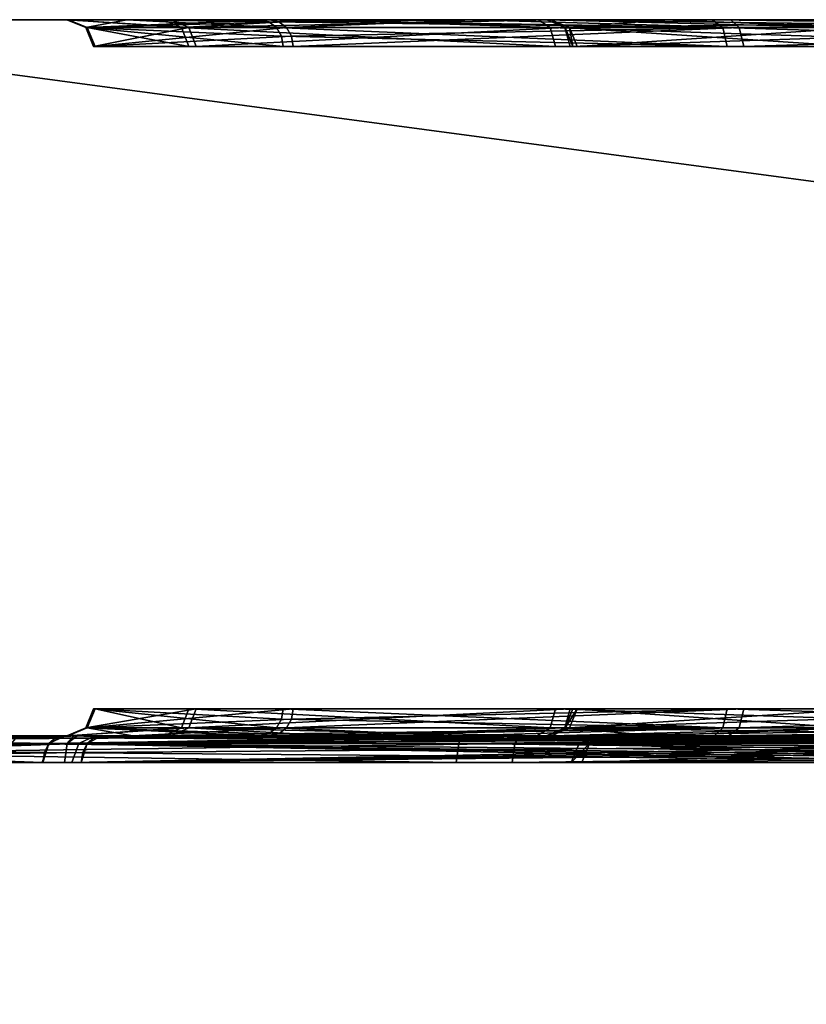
# Model space of a CAD drawing. Header units: millimetres. Extents: x -150 to 150, y -85 to 1149.
# Tile 449 of 656: x -57.229 to -56.35, y 1008.3 to 1009.4. Entities that reach past the tile are written whole.
import ezdxf

# ---------------------------------------------------------------- set-up
doc = ezdxf.new("R2010")
doc.units = ezdxf.units.MM
doc.header["$LTSCALE"] = 21.359881
for name, color, linetype in [('1482', 7, 'CONTINUOUS'), ('1483', 7, 'CONTINUOUS'), ('1523', 7, 'CONTINUOUS'), ('1524', 7, 'CONTINUOUS'), ('4626', 7, 'CONTINUOUS'), ('4627', 7, 'CONTINUOUS'), ('4628', 7, 'CONTINUOUS'), ('4629', 7, 'CONTINUOUS'), ('4630', 7, 'CONTINUOUS'), ('4631', 7, 'CONTINUOUS'), ('4632', 7, 'CONTINUOUS'), ('4633', 7, 'CONTINUOUS'), ('4639', 7, 'CONTINUOUS'), ('4640', 7, 'CONTINUOUS'), ('4641', 7, 'CONTINUOUS'), ('4642', 7, 'CONTINUOUS'), ('4667', 7, 'CONTINUOUS'), ('4668', 7, 'CONTINUOUS'), ('4669', 7, 'CONTINUOUS'), ('4670', 7, 'CONTINUOUS'), ('4671', 7, 'CONTINUOUS'), ('4672', 7, 'CONTINUOUS'), ('4673', 7, 'CONTINUOUS'), ('4674', 7, 'CONTINUOUS'), ('4680', 7, 'CONTINUOUS'), ('4681', 7, 'CONTINUOUS'), ('4682', 7, 'CONTINUOUS'), ('4683', 7, 'CONTINUOUS'), ('703', 7, 'CONTINUOUS'), ('704', 7, 'CONTINUOUS'), ('744', 7, 'CONTINUOUS'), ('745', 7, 'CONTINUOUS'), ('7591', 7, 'CONTINUOUS'), ('7592', 7, 'CONTINUOUS'), ('7593', 7, 'CONTINUOUS'), ('7594', 7, 'CONTINUOUS'), ('7632', 7, 'CONTINUOUS'), ('7633', 7, 'CONTINUOUS'), ('7634', 7, 'CONTINUOUS'), ('7635', 7, 'CONTINUOUS'), ('8849', 7, 'CONTINUOUS'), ('8850', 7, 'CONTINUOUS'), ('8853', 7, 'CONTINUOUS'), ('8854', 7, 'CONTINUOUS'), ('8862', 7, 'CONTINUOUS'), ('8863', 7, 'CONTINUOUS'), ('9023', 7, 'CONTINUOUS'), ('9025', 7, 'CONTINUOUS')]:
    doc.layers.add(name, color=color, linetype=linetype)

msp = doc.modelspace()

# ---------------------------------------------------------------- linework, layer by layer
at = {"layer": '1482', "linetype": 'CONTINUOUS'}
for points in [[(-56.5836, 1008.6, 282.0173), (-56.5717, 1008.6, 280.2933), (-56.6042, 1008.5912, 282.0227), (-56.5836, 1008.6, 282.0173)], [(-56.6042, 1008.5912, 282.0227), (-56.5717, 1008.6, 280.2933), (-56.5926, 1008.5912, 280.2894), (-56.6042, 1008.5912, 282.0227)], [(-56.0059, 1008.6, 283.6413), (-56.5836, 1008.6, 282.0173), (-56.6042, 1008.5912, 282.0227), (-56.0059, 1008.6, 283.6413)], [(-56.0222, 1008.5912, 283.6556), (-56.0059, 1008.6, 283.6413), (-56.6042, 1008.5912, 282.0227), (-56.0222, 1008.5912, 283.6556)], [(-56.5717, 1008.6, 280.2933), (-55.9704, 1008.6, 278.6749), (-56.5926, 1008.5912, 280.2894), (-56.5717, 1008.6, 280.2933)], [(-56.5926, 1008.5912, 280.2894), (-55.9704, 1008.6, 278.6749), (-55.9888, 1008.5912, 278.6645), (-56.5926, 1008.5912, 280.2894)]]:
    msp.add_3dface(points, dxfattribs=at)
at = {"layer": '1483', "linetype": 'CONTINUOUS'}
for points in [[(-56.6042, 1008.5912, 282.0227), (-56.5926, 1008.5912, 280.2894), (-56.6128, 1008.57, 282.0242), (-56.6042, 1008.5912, 282.0227)], [(-56.0298, 1008.57, 283.6599), (-56.6042, 1008.5912, 282.0227), (-56.6128, 1008.57, 282.0242), (-56.0298, 1008.57, 283.6599)], [(-56.6128, 1008.57, 282.0242), (-56.5926, 1008.5912, 280.2894), (-56.6012, 1008.57, 280.2878), (-56.6128, 1008.57, 282.0242)], [(-56.0222, 1008.5912, 283.6556), (-56.6042, 1008.5912, 282.0227), (-56.0298, 1008.57, 283.6599), (-56.0222, 1008.5912, 283.6556)], [(-56.5926, 1008.5912, 280.2894), (-55.9888, 1008.5912, 278.6645), (-56.6012, 1008.57, 280.2878), (-56.5926, 1008.5912, 280.2894)], [(-56.6012, 1008.57, 280.2878), (-55.9888, 1008.5912, 278.6645), (-55.9964, 1008.57, 278.66), (-56.6012, 1008.57, 280.2878)]]:
    msp.add_3dface(points, dxfattribs=at)
at = {"layer": '1523', "linetype": 'CONTINUOUS'}
for points in [[(-56.0222, 1008.5912, 321.2778), (-56.5833, 1008.6, 319.6411), (-56.6042, 1008.5912, 319.645), (-56.0222, 1008.5912, 321.2778)], [(-56.6042, 1008.5912, 319.645), (-56.5833, 1008.6, 319.6411), (-56.5926, 1008.5912, 317.9116), (-56.6042, 1008.5912, 319.645)], [(-56.5833, 1008.6, 319.6411), (-56.5716, 1008.6, 317.9149), (-56.5926, 1008.5912, 317.9116), (-56.5833, 1008.6, 319.6411)], [(-56.5926, 1008.5912, 317.9116), (-56.5716, 1008.6, 317.9149), (-55.9888, 1008.5912, 316.2867), (-56.5926, 1008.5912, 317.9116)], [(-56.0037, 1008.6, 321.2674), (-56.5833, 1008.6, 319.6411), (-56.0222, 1008.5912, 321.2778), (-56.0037, 1008.6, 321.2674)], [(-56.5716, 1008.6, 317.9149), (-55.9704, 1008.6, 316.2971), (-55.9888, 1008.5912, 316.2867), (-56.5716, 1008.6, 317.9149)]]:
    msp.add_3dface(points, dxfattribs=at)
at = {"layer": '1524', "linetype": 'CONTINUOUS'}
for points in [[(-56.6042, 1008.5912, 319.645), (-56.5926, 1008.5912, 317.9116), (-56.6128, 1008.57, 319.6464), (-56.6042, 1008.5912, 319.645)], [(-56.0298, 1008.57, 321.2821), (-56.6042, 1008.5912, 319.645), (-56.6128, 1008.57, 319.6464), (-56.0298, 1008.57, 321.2821)], [(-56.6128, 1008.57, 319.6464), (-56.5926, 1008.5912, 317.9116), (-56.6012, 1008.57, 317.91), (-56.6128, 1008.57, 319.6464)], [(-56.0222, 1008.5912, 321.2778), (-56.6042, 1008.5912, 319.645), (-56.0298, 1008.57, 321.2821), (-56.0222, 1008.5912, 321.2778)], [(-56.5926, 1008.5912, 317.9116), (-55.9888, 1008.5912, 316.2867), (-56.6012, 1008.57, 317.91), (-56.5926, 1008.5912, 317.9116)], [(-56.6012, 1008.57, 317.91), (-55.9888, 1008.5912, 316.2867), (-55.9964, 1008.57, 316.2822), (-56.6012, 1008.57, 317.91)]]:
    msp.add_3dface(points, dxfattribs=at)
at = {"layer": '4626', "linetype": 'CONTINUOUS'}
for points in [[(-57.1549, 1009.3912, 203.9841), (-57.04, 1009.3912, 203.2549), (-57.1462, 1009.37, 203.9835), (-57.1549, 1009.3912, 203.9841)], [(-56.9421, 1009.3912, 204.691), (-57.1549, 1009.3912, 203.9841), (-56.9364, 1009.3815, 204.6877), (-56.9421, 1009.3912, 204.691)], [(-56.9364, 1009.3815, 204.6877), (-57.1549, 1009.3912, 203.9841), (-56.9344, 1009.37, 204.6866), (-56.9364, 1009.3815, 204.6877)], [(-56.9344, 1009.37, 204.6866), (-57.1549, 1009.3912, 203.9841), (-57.1462, 1009.37, 203.9835), (-56.9344, 1009.37, 204.6866)], [(-57.1462, 1009.37, 203.9835), (-57.04, 1009.3912, 203.2549), (-57.0319, 1009.37, 203.2581), (-57.1462, 1009.37, 203.9835)], [(-57.04, 1009.3912, 203.2549), (-56.6201, 1009.3912, 202.6477), (-57.0319, 1009.37, 203.2581), (-57.04, 1009.3912, 203.2549)], [(-57.0319, 1009.37, 203.2581), (-56.6201, 1009.3912, 202.6477), (-56.6142, 1009.37, 202.6542), (-57.0319, 1009.37, 203.2581)], [(-56.6201, 1009.3912, 202.6477), (-55.9783, 1009.3912, 202.2829), (-56.6142, 1009.37, 202.6542), (-56.6201, 1009.3912, 202.6477)], [(-56.6142, 1009.37, 202.6542), (-55.9783, 1009.3912, 202.2829), (-55.9758, 1009.37, 202.2913), (-56.6142, 1009.37, 202.6542)]]:
    msp.add_3dface(points, dxfattribs=at)
at = {"layer": '4627', "linetype": 'CONTINUOUS'}
for points in [[(-57.04, 1009.3912, 203.2549), (-57.1549, 1009.3912, 203.9841), (-57.1763, 1009.4, 203.9824), (-57.04, 1009.3912, 203.2549)], [(-57.0593, 1009.4, 203.246), (-57.04, 1009.3912, 203.2549), (-57.1763, 1009.4, 203.9824), (-57.0593, 1009.4, 203.246)], [(-57.1763, 1009.4, 203.9824), (-57.1549, 1009.3912, 203.9841), (-57.1091, 1009.4, 204.3539), (-57.1763, 1009.4, 203.9824)], [(-57.1549, 1009.3912, 203.9841), (-56.9421, 1009.3912, 204.691), (-57.1091, 1009.4, 204.3539), (-57.1549, 1009.3912, 203.9841)], [(-57.1091, 1009.4, 204.3539), (-56.9421, 1009.3912, 204.691), (-56.9505, 1009.3977, 204.6958), (-57.1091, 1009.4, 204.3539)], [(-56.9605, 1009.4, 204.7014), (-57.1091, 1009.4, 204.3539), (-56.9505, 1009.3977, 204.6958), (-56.9605, 1009.4, 204.7014)], [(-56.6348, 1009.4, 202.6324), (-57.04, 1009.3912, 203.2549), (-57.0593, 1009.4, 203.246), (-56.6348, 1009.4, 202.6324)], [(-56.6201, 1009.3912, 202.6477), (-57.04, 1009.3912, 203.2549), (-56.6348, 1009.4, 202.6324), (-56.6201, 1009.3912, 202.6477)], [(-55.9859, 1009.4, 202.263), (-56.6201, 1009.3912, 202.6477), (-56.6348, 1009.4, 202.6324), (-55.9859, 1009.4, 202.263)], [(-55.9783, 1009.3912, 202.2829), (-56.6201, 1009.3912, 202.6477), (-55.9859, 1009.4, 202.263), (-55.9783, 1009.3912, 202.2829)]]:
    msp.add_3dface(points, dxfattribs=at)
at = {"layer": '4628', "linetype": 'CONTINUOUS'}
for points in [[(-56.9421, 1009.3912, 204.691), (-56.9364, 1009.3815, 204.6877), (-56.4386, 1009.37, 205.2282), (-56.9421, 1009.3912, 204.691)], [(-56.4436, 1009.3912, 205.2355), (-56.9421, 1009.3912, 204.691), (-56.4386, 1009.37, 205.2282), (-56.4436, 1009.3912, 205.2355)], [(-55.7582, 1009.3912, 205.5098), (-56.4436, 1009.3912, 205.2355), (-55.7568, 1009.37, 205.5011), (-55.7582, 1009.3912, 205.5098)], [(-55.7568, 1009.37, 205.5011), (-56.4436, 1009.3912, 205.2355), (-56.4386, 1009.37, 205.2282), (-55.7568, 1009.37, 205.5011)], [(-56.9364, 1009.3815, 204.6877), (-56.9344, 1009.37, 204.6866), (-56.4386, 1009.37, 205.2282), (-56.9364, 1009.3815, 204.6877)]]:
    msp.add_3dface(points, dxfattribs=at)
at = {"layer": '4629', "linetype": 'CONTINUOUS'}
for points in [[(-56.9605, 1009.4, 204.7014), (-56.9505, 1009.3977, 204.6958), (-56.4436, 1009.3912, 205.2355), (-56.9605, 1009.4, 204.7014)], [(-56.9605, 1009.4, 204.7014), (-56.4436, 1009.3912, 205.2355), (-56.4556, 1009.4, 205.2529), (-56.9605, 1009.4, 204.7014)], [(-56.9505, 1009.3977, 204.6958), (-56.9421, 1009.3912, 204.691), (-56.4436, 1009.3912, 205.2355), (-56.9505, 1009.3977, 204.6958)], [(-56.4436, 1009.3912, 205.2355), (-55.7582, 1009.3912, 205.5098), (-56.4556, 1009.4, 205.2529), (-56.4436, 1009.3912, 205.2355)], [(-56.4556, 1009.4, 205.2529), (-55.7582, 1009.3912, 205.5098), (-55.7622, 1009.4, 205.5306), (-56.4556, 1009.4, 205.2529)]]:
    msp.add_3dface(points, dxfattribs=at)
at = {"layer": '4630', "linetype": 'CONTINUOUS'}
for points in [[(-57.1549, 1008.6088, 203.9841), (-56.9421, 1008.6088, 204.691), (-57.1462, 1008.63, 203.9835), (-57.1549, 1008.6088, 203.9841)], [(-57.04, 1008.6088, 203.2549), (-57.1549, 1008.6088, 203.9841), (-57.0319, 1008.63, 203.2581), (-57.04, 1008.6088, 203.2549)], [(-57.0319, 1008.63, 203.2581), (-57.1549, 1008.6088, 203.9841), (-57.1462, 1008.63, 203.9835), (-57.0319, 1008.63, 203.2581)], [(-56.9364, 1008.6185, 204.6877), (-56.9344, 1008.63, 204.6866), (-57.1462, 1008.63, 203.9835), (-56.9364, 1008.6185, 204.6877)], [(-56.9421, 1008.6088, 204.691), (-56.9364, 1008.6185, 204.6877), (-57.1462, 1008.63, 203.9835), (-56.9421, 1008.6088, 204.691)], [(-56.6201, 1008.6088, 202.6477), (-57.04, 1008.6088, 203.2549), (-56.6142, 1008.63, 202.6542), (-56.6201, 1008.6088, 202.6477)], [(-56.6142, 1008.63, 202.6542), (-57.04, 1008.6088, 203.2549), (-57.0319, 1008.63, 203.2581), (-56.6142, 1008.63, 202.6542)], [(-55.9783, 1008.6088, 202.2829), (-56.6201, 1008.6088, 202.6477), (-55.9758, 1008.63, 202.2913), (-55.9783, 1008.6088, 202.2829)], [(-55.9758, 1008.63, 202.2913), (-56.6201, 1008.6088, 202.6477), (-56.6142, 1008.63, 202.6542), (-55.9758, 1008.63, 202.2913)]]:
    msp.add_3dface(points, dxfattribs=at)
at = {"layer": '4631', "linetype": 'CONTINUOUS'}
for points in [[(-57.1549, 1008.6088, 203.9841), (-57.04, 1008.6088, 203.2549), (-57.1761, 1008.6, 203.9855), (-57.1549, 1008.6088, 203.9841)], [(-56.9605, 1008.6, 204.7014), (-57.1549, 1008.6088, 203.9841), (-57.1761, 1008.6, 203.9855), (-56.9605, 1008.6, 204.7014)], [(-57.1761, 1008.6, 203.9855), (-57.04, 1008.6088, 203.2549), (-57.06, 1008.6, 203.2476), (-57.1761, 1008.6, 203.9855)], [(-56.9421, 1008.6088, 204.691), (-57.1549, 1008.6088, 203.9841), (-56.9505, 1008.6023, 204.6958), (-56.9421, 1008.6088, 204.691)], [(-57.1549, 1008.6088, 203.9841), (-56.9605, 1008.6, 204.7014), (-56.9505, 1008.6023, 204.6958), (-57.1549, 1008.6088, 203.9841)], [(-57.06, 1008.6, 203.2476), (-57.04, 1008.6088, 203.2549), (-56.8813, 1008.6, 202.9149), (-57.06, 1008.6, 203.2476)], [(-57.04, 1008.6088, 203.2549), (-56.6201, 1008.6088, 202.6477), (-56.8813, 1008.6, 202.9149), (-57.04, 1008.6088, 203.2549)], [(-56.8813, 1008.6, 202.9149), (-56.6201, 1008.6088, 202.6477), (-56.6333, 1008.6, 202.631), (-56.8813, 1008.6, 202.9149)], [(-56.6201, 1008.6088, 202.6477), (-55.9783, 1008.6088, 202.2829), (-56.6333, 1008.6, 202.631), (-56.6201, 1008.6088, 202.6477)], [(-56.6333, 1008.6, 202.631), (-55.9783, 1008.6088, 202.2829), (-55.9839, 1008.6, 202.2624), (-56.6333, 1008.6, 202.631)]]:
    msp.add_3dface(points, dxfattribs=at)
at = {"layer": '4632', "linetype": 'CONTINUOUS'}
for points in [[(-56.9344, 1008.63, 204.6866), (-56.9364, 1008.6185, 204.6877), (-56.4436, 1008.6088, 205.2355), (-56.9344, 1008.63, 204.6866)], [(-56.9344, 1008.63, 204.6866), (-56.4436, 1008.6088, 205.2355), (-56.4386, 1008.63, 205.2282), (-56.9344, 1008.63, 204.6866)], [(-56.4436, 1008.6088, 205.2355), (-55.7582, 1008.6088, 205.5098), (-56.4386, 1008.63, 205.2282), (-56.4436, 1008.6088, 205.2355)], [(-56.4386, 1008.63, 205.2282), (-55.7582, 1008.6088, 205.5098), (-55.7568, 1008.63, 205.5011), (-56.4386, 1008.63, 205.2282)], [(-56.9364, 1008.6185, 204.6877), (-56.9421, 1008.6088, 204.691), (-56.4436, 1008.6088, 205.2355), (-56.9364, 1008.6185, 204.6877)]]:
    msp.add_3dface(points, dxfattribs=at)
at = {"layer": '4633', "linetype": 'CONTINUOUS'}
for points in [[(-56.9505, 1008.6023, 204.6958), (-56.9605, 1008.6, 204.7014), (-56.7379, 1008.6, 205.0069), (-56.9505, 1008.6023, 204.6958)], [(-56.9421, 1008.6088, 204.691), (-56.9505, 1008.6023, 204.6958), (-56.7379, 1008.6, 205.0069), (-56.9421, 1008.6088, 204.691)], [(-56.4436, 1008.6088, 205.2355), (-56.9421, 1008.6088, 204.691), (-56.7379, 1008.6, 205.0069), (-56.4436, 1008.6088, 205.2355)], [(-56.453, 1008.6, 205.2547), (-56.4436, 1008.6088, 205.2355), (-56.7379, 1008.6, 205.0069), (-56.453, 1008.6, 205.2547)], [(-55.7582, 1008.6088, 205.5098), (-56.4436, 1008.6088, 205.2355), (-56.453, 1008.6, 205.2547), (-55.7582, 1008.6088, 205.5098)], [(-55.7605, 1008.6, 205.5309), (-55.7582, 1008.6088, 205.5098), (-56.453, 1008.6, 205.2547), (-55.7605, 1008.6, 205.5309)]]:
    msp.add_3dface(points, dxfattribs=at)
at = {"layer": '4639', "linetype": 'CONTINUOUS'}
for points in [[(-58.6692, 1008.6, 200.0428), (-57.1683, 1008.6, 199.1895), (-58.6827, 1008.5912, 200.0263), (-58.6692, 1008.6, 200.0428)], [(-58.6827, 1008.5912, 200.0263), (-57.1683, 1008.6, 199.1895), (-57.1757, 1008.5912, 199.1697), (-58.6827, 1008.5912, 200.0263)], [(-57.1757, 1008.5912, 199.1697), (-57.1683, 1008.6, 199.1895), (-55.4667, 1008.5912, 198.8801), (-57.1757, 1008.5912, 199.1697)], [(-57.1683, 1008.6, 199.1895), (-55.4663, 1008.6, 198.9013), (-55.4667, 1008.5912, 198.8801), (-57.1683, 1008.6, 199.1895)]]:
    msp.add_3dface(points, dxfattribs=at)
at = {"layer": '4640', "linetype": 'CONTINUOUS'}
for points in [[(-58.6827, 1008.5912, 200.0263), (-57.1757, 1008.5912, 199.1697), (-58.6883, 1008.57, 200.0196), (-58.6827, 1008.5912, 200.0263)], [(-58.6883, 1008.57, 200.0196), (-57.1757, 1008.5912, 199.1697), (-57.1787, 1008.57, 199.1614), (-58.6883, 1008.57, 200.0196)], [(-57.1757, 1008.5912, 199.1697), (-55.4667, 1008.5912, 198.8801), (-57.1787, 1008.57, 199.1614), (-57.1757, 1008.5912, 199.1697)], [(-57.1787, 1008.57, 199.1614), (-55.4667, 1008.5912, 198.8801), (-55.4666, 1008.57, 198.8713), (-57.1787, 1008.57, 199.1614)]]:
    msp.add_3dface(points, dxfattribs=at)
at = {"layer": '4641', "linetype": 'CONTINUOUS'}
for points in [[(-55.5337, 1008.6, 208.8411), (-57.2313, 1008.6, 208.5299), (-57.2384, 1008.5912, 208.5499), (-55.5337, 1008.6, 208.8411)], [(-55.5333, 1008.5912, 208.8623), (-55.5337, 1008.6, 208.8411), (-57.2384, 1008.5912, 208.5499), (-55.5333, 1008.5912, 208.8623)]]:
    msp.add_3dface(points, dxfattribs=at)
at = {"layer": '4642', "linetype": 'CONTINUOUS'}
for points in [[(-55.5334, 1008.57, 208.8711), (-57.2384, 1008.5912, 208.5499), (-57.2415, 1008.57, 208.5581), (-55.5334, 1008.57, 208.8711)], [(-55.5333, 1008.5912, 208.8623), (-57.2384, 1008.5912, 208.5499), (-55.5334, 1008.57, 208.8711), (-55.5333, 1008.5912, 208.8623)]]:
    msp.add_3dface(points, dxfattribs=at)
at = {"layer": '4667', "linetype": 'CONTINUOUS'}
for points in [[(-57.1533, 1009.3912, 395.9938), (-56.931, 1009.3912, 395.2898), (-57.1445, 1009.37, 395.9945), (-57.1533, 1009.3912, 395.9938)], [(-57.0481, 1009.3912, 396.7245), (-57.1533, 1009.3912, 395.9938), (-57.0399, 1009.37, 396.7214), (-57.0481, 1009.3912, 396.7245)], [(-57.0399, 1009.37, 396.7214), (-57.1533, 1009.3912, 395.9938), (-57.1445, 1009.37, 395.9945), (-57.0399, 1009.37, 396.7214)], [(-56.931, 1009.3912, 395.2898), (-56.9254, 1009.3815, 395.2931), (-57.1445, 1009.37, 395.9945), (-56.931, 1009.3912, 395.2898)], [(-56.6364, 1009.3912, 397.3372), (-57.0481, 1009.3912, 396.7245), (-56.6303, 1009.37, 397.3308), (-56.6364, 1009.3912, 397.3372)], [(-56.6303, 1009.37, 397.3308), (-57.0481, 1009.3912, 396.7245), (-57.0399, 1009.37, 396.7214), (-56.6303, 1009.37, 397.3308)], [(-55.9995, 1009.3912, 397.7106), (-56.6364, 1009.3912, 397.3372), (-55.9969, 1009.37, 397.7022), (-55.9995, 1009.3912, 397.7106)], [(-55.9969, 1009.37, 397.7022), (-56.6364, 1009.3912, 397.3372), (-56.6303, 1009.37, 397.3308), (-55.9969, 1009.37, 397.7022)], [(-56.9254, 1009.3815, 395.2931), (-56.9234, 1009.37, 395.2943), (-57.1445, 1009.37, 395.9945), (-56.9254, 1009.3815, 395.2931)]]:
    msp.add_3dface(points, dxfattribs=at)
at = {"layer": '4668', "linetype": 'CONTINUOUS'}
for points in [[(-57.1533, 1009.3912, 395.9938), (-57.0481, 1009.3912, 396.7245), (-57.1744, 1009.4, 395.9921), (-57.1533, 1009.3912, 395.9938)], [(-56.9493, 1009.4, 395.2791), (-57.1533, 1009.3912, 395.9938), (-57.1744, 1009.4, 395.9921), (-56.9493, 1009.4, 395.2791)], [(-57.1744, 1009.4, 395.9921), (-57.0481, 1009.3912, 396.7245), (-57.0682, 1009.4, 396.7315), (-57.1744, 1009.4, 395.9921)], [(-57.1533, 1009.3912, 395.9938), (-56.9493, 1009.4, 395.2791), (-56.9394, 1009.3977, 395.2849), (-57.1533, 1009.3912, 395.9938)], [(-56.931, 1009.3912, 395.2898), (-57.1533, 1009.3912, 395.9938), (-56.9394, 1009.3977, 395.2849), (-56.931, 1009.3912, 395.2898)], [(-57.0682, 1009.4, 396.7315), (-57.0481, 1009.3912, 396.7245), (-56.894, 1009.4, 397.0665), (-57.0682, 1009.4, 396.7315)], [(-57.0481, 1009.3912, 396.7245), (-56.6364, 1009.3912, 397.3372), (-56.894, 1009.4, 397.0665), (-57.0481, 1009.3912, 396.7245)], [(-56.894, 1009.4, 397.0665), (-56.6364, 1009.3912, 397.3372), (-56.6498, 1009.4, 397.3537), (-56.894, 1009.4, 397.0665)], [(-56.6364, 1009.3912, 397.3372), (-55.9995, 1009.3912, 397.7106), (-56.6498, 1009.4, 397.3537), (-56.6364, 1009.3912, 397.3372)], [(-56.6498, 1009.4, 397.3537), (-55.9995, 1009.3912, 397.7106), (-56.0054, 1009.4, 397.731), (-56.6498, 1009.4, 397.3537)]]:
    msp.add_3dface(points, dxfattribs=at)
at = {"layer": '4669', "linetype": 'CONTINUOUS'}
for points in [[(-56.9254, 1009.3815, 395.2931), (-56.931, 1009.3912, 395.2898), (-56.4252, 1009.3912, 394.7521), (-56.9254, 1009.3815, 395.2931)], [(-56.9234, 1009.37, 395.2943), (-56.9254, 1009.3815, 395.2931), (-56.4252, 1009.3912, 394.7521), (-56.9234, 1009.37, 395.2943)], [(-56.9234, 1009.37, 395.2943), (-56.4252, 1009.3912, 394.7521), (-56.4203, 1009.37, 394.7593), (-56.9234, 1009.37, 395.2943)], [(-56.4252, 1009.3912, 394.7521), (-55.7363, 1009.3912, 394.4869), (-56.4203, 1009.37, 394.7593), (-56.4252, 1009.3912, 394.7521)], [(-56.4203, 1009.37, 394.7593), (-55.7363, 1009.3912, 394.4869), (-55.735, 1009.37, 394.4956), (-56.4203, 1009.37, 394.7593)]]:
    msp.add_3dface(points, dxfattribs=at)
at = {"layer": '4670', "linetype": 'CONTINUOUS'}
for points in [[(-56.9394, 1009.3977, 395.2849), (-56.9493, 1009.4, 395.2791), (-56.7226, 1009.4, 394.9766), (-56.9394, 1009.3977, 395.2849)], [(-56.931, 1009.3912, 395.2898), (-56.9394, 1009.3977, 395.2849), (-56.7226, 1009.4, 394.9766), (-56.931, 1009.3912, 395.2898)], [(-56.4252, 1009.3912, 394.7521), (-56.931, 1009.3912, 395.2898), (-56.7226, 1009.4, 394.9766), (-56.4252, 1009.3912, 394.7521)], [(-56.4345, 1009.4, 394.7327), (-56.4252, 1009.3912, 394.7521), (-56.7226, 1009.4, 394.9766), (-56.4345, 1009.4, 394.7327)], [(-55.7363, 1009.3912, 394.4869), (-56.4252, 1009.3912, 394.7521), (-56.4345, 1009.4, 394.7327), (-55.7363, 1009.3912, 394.4869)], [(-55.7383, 1009.4, 394.4658), (-55.7363, 1009.3912, 394.4869), (-56.4345, 1009.4, 394.7327), (-55.7383, 1009.4, 394.4658)]]:
    msp.add_3dface(points, dxfattribs=at)
at = {"layer": '4671', "linetype": 'CONTINUOUS'}
for points in [[(-57.1533, 1008.6088, 395.9938), (-57.0481, 1008.6088, 396.7245), (-57.1445, 1008.63, 395.9945), (-57.1533, 1008.6088, 395.9938)], [(-56.9254, 1008.6185, 395.2931), (-57.1533, 1008.6088, 395.9938), (-56.9234, 1008.63, 395.2943), (-56.9254, 1008.6185, 395.2931)], [(-56.9234, 1008.63, 395.2943), (-57.1533, 1008.6088, 395.9938), (-57.1445, 1008.63, 395.9945), (-56.9234, 1008.63, 395.2943)], [(-57.1445, 1008.63, 395.9945), (-57.0481, 1008.6088, 396.7245), (-57.0399, 1008.63, 396.7214), (-57.1445, 1008.63, 395.9945)], [(-57.0481, 1008.6088, 396.7245), (-56.6364, 1008.6088, 397.3372), (-57.0399, 1008.63, 396.7214), (-57.0481, 1008.6088, 396.7245)], [(-57.0399, 1008.63, 396.7214), (-56.6364, 1008.6088, 397.3372), (-56.6303, 1008.63, 397.3308), (-57.0399, 1008.63, 396.7214)], [(-56.6364, 1008.6088, 397.3372), (-55.9995, 1008.6088, 397.7106), (-56.6303, 1008.63, 397.3308), (-56.6364, 1008.6088, 397.3372)], [(-56.6303, 1008.63, 397.3308), (-55.9995, 1008.6088, 397.7106), (-55.9969, 1008.63, 397.7022), (-56.6303, 1008.63, 397.3308)], [(-56.931, 1008.6088, 395.2898), (-57.1533, 1008.6088, 395.9938), (-56.9254, 1008.6185, 395.2931), (-56.931, 1008.6088, 395.2898)]]:
    msp.add_3dface(points, dxfattribs=at)
at = {"layer": '4672', "linetype": 'CONTINUOUS'}
for points in [[(-57.0481, 1008.6088, 396.7245), (-57.1533, 1008.6088, 395.9938), (-57.1747, 1008.6, 395.9952), (-57.0481, 1008.6088, 396.7245)], [(-57.0676, 1008.6, 396.7331), (-57.0481, 1008.6088, 396.7245), (-57.1747, 1008.6, 395.9952), (-57.0676, 1008.6, 396.7331)], [(-57.1747, 1008.6, 395.9952), (-57.1533, 1008.6088, 395.9938), (-57.1026, 1008.6, 395.6246), (-57.1747, 1008.6, 395.9952)], [(-57.1533, 1008.6088, 395.9938), (-56.931, 1008.6088, 395.2898), (-57.1026, 1008.6, 395.6246), (-57.1533, 1008.6088, 395.9938)], [(-57.1026, 1008.6, 395.6246), (-56.931, 1008.6088, 395.2898), (-56.9394, 1008.6023, 395.2849), (-57.1026, 1008.6, 395.6246)], [(-56.9493, 1008.6, 395.2791), (-57.1026, 1008.6, 395.6246), (-56.9394, 1008.6023, 395.2849), (-56.9493, 1008.6, 395.2791)], [(-56.6513, 1008.6, 397.3523), (-57.0481, 1008.6088, 396.7245), (-57.0676, 1008.6, 396.7331), (-56.6513, 1008.6, 397.3523)], [(-56.6364, 1008.6088, 397.3372), (-57.0481, 1008.6088, 396.7245), (-56.6513, 1008.6, 397.3523), (-56.6364, 1008.6088, 397.3372)], [(-56.0073, 1008.6, 397.7304), (-56.6364, 1008.6088, 397.3372), (-56.6513, 1008.6, 397.3523), (-56.0073, 1008.6, 397.7304)], [(-55.9995, 1008.6088, 397.7106), (-56.6364, 1008.6088, 397.3372), (-56.0073, 1008.6, 397.7304), (-55.9995, 1008.6088, 397.7106)]]:
    msp.add_3dface(points, dxfattribs=at)
at = {"layer": '4673', "linetype": 'CONTINUOUS'}
for points in [[(-56.931, 1008.6088, 395.2898), (-56.9254, 1008.6185, 395.2931), (-56.4203, 1008.63, 394.7593), (-56.931, 1008.6088, 395.2898)], [(-56.4252, 1008.6088, 394.7521), (-56.931, 1008.6088, 395.2898), (-56.4203, 1008.63, 394.7593), (-56.4252, 1008.6088, 394.7521)], [(-56.9254, 1008.6185, 395.2931), (-56.9234, 1008.63, 395.2943), (-56.4203, 1008.63, 394.7593), (-56.9254, 1008.6185, 395.2931)], [(-55.7363, 1008.6088, 394.4869), (-56.4252, 1008.6088, 394.7521), (-55.735, 1008.63, 394.4956), (-55.7363, 1008.6088, 394.4869)], [(-55.735, 1008.63, 394.4956), (-56.4252, 1008.6088, 394.7521), (-56.4203, 1008.63, 394.7593), (-55.735, 1008.63, 394.4956)]]:
    msp.add_3dface(points, dxfattribs=at)
at = {"layer": '4674', "linetype": 'CONTINUOUS'}
for points in [[(-56.9493, 1008.6, 395.2791), (-56.9394, 1008.6023, 395.2849), (-56.4252, 1008.6088, 394.7521), (-56.9493, 1008.6, 395.2791)], [(-56.9493, 1008.6, 395.2791), (-56.4252, 1008.6088, 394.7521), (-56.4371, 1008.6, 394.7344), (-56.9493, 1008.6, 395.2791)], [(-56.9394, 1008.6023, 395.2849), (-56.931, 1008.6088, 395.2898), (-56.4252, 1008.6088, 394.7521), (-56.9394, 1008.6023, 395.2849)], [(-56.4252, 1008.6088, 394.7521), (-55.7363, 1008.6088, 394.4869), (-56.4371, 1008.6, 394.7344), (-56.4252, 1008.6088, 394.7521)], [(-56.4371, 1008.6, 394.7344), (-55.7363, 1008.6088, 394.4869), (-55.74, 1008.6, 394.4661), (-56.4371, 1008.6, 394.7344)]]:
    msp.add_3dface(points, dxfattribs=at)
at = {"layer": '4680', "linetype": 'CONTINUOUS'}
for points in [[(-55.5333, 1008.5912, 401.1199), (-57.2309, 1008.6, 400.7877), (-57.2384, 1008.5912, 400.8075), (-55.5333, 1008.5912, 401.1199)], [(-55.5351, 1008.6, 401.0987), (-57.2309, 1008.6, 400.7877), (-55.5333, 1008.5912, 401.1199), (-55.5351, 1008.6, 401.0987)]]:
    msp.add_3dface(points, dxfattribs=at)
at = {"layer": '4681', "linetype": 'CONTINUOUS'}
for points in [[(-55.5334, 1008.57, 401.1287), (-57.2384, 1008.5912, 400.8075), (-57.2415, 1008.57, 400.8158), (-55.5334, 1008.57, 401.1287)], [(-55.5333, 1008.5912, 401.1199), (-57.2384, 1008.5912, 400.8075), (-55.5334, 1008.57, 401.1287), (-55.5333, 1008.5912, 401.1199)]]:
    msp.add_3dface(points, dxfattribs=at)
at = {"layer": '4682', "linetype": 'CONTINUOUS'}
for points in [[(-58.6827, 1008.5912, 392.284), (-58.6653, 1008.6, 392.2971), (-57.1757, 1008.5912, 391.4273), (-58.6827, 1008.5912, 392.284)], [(-58.6653, 1008.6, 392.2971), (-57.1645, 1008.6, 391.4458), (-57.1757, 1008.5912, 391.4273), (-58.6653, 1008.6, 392.2971)], [(-57.1757, 1008.5912, 391.4273), (-57.1645, 1008.6, 391.4458), (-55.4667, 1008.5912, 391.1377), (-57.1757, 1008.5912, 391.4273)], [(-57.1645, 1008.6, 391.4458), (-55.4649, 1008.6, 391.1589), (-55.4667, 1008.5912, 391.1377), (-57.1645, 1008.6, 391.4458)]]:
    msp.add_3dface(points, dxfattribs=at)
at = {"layer": '4683', "linetype": 'CONTINUOUS'}
for points in [[(-58.6827, 1008.5912, 392.284), (-57.1757, 1008.5912, 391.4273), (-58.6883, 1008.57, 392.2772), (-58.6827, 1008.5912, 392.284)], [(-58.6883, 1008.57, 392.2772), (-57.1757, 1008.5912, 391.4273), (-57.1787, 1008.57, 391.419), (-58.6883, 1008.57, 392.2772)], [(-57.1757, 1008.5912, 391.4273), (-55.4667, 1008.5912, 391.1377), (-57.1787, 1008.57, 391.419), (-57.1757, 1008.5912, 391.4273)], [(-57.1787, 1008.57, 391.419), (-55.4667, 1008.5912, 391.1377), (-55.4666, 1008.57, 391.1289), (-57.1787, 1008.57, 391.419)]]:
    msp.add_3dface(points, dxfattribs=at)
at = {"layer": '703', "linetype": 'CONTINUOUS'}
for points in [[(-57.1802, 1008.6, 258.0995), (-57.7579, 1008.6, 256.4737), (-57.7781, 1008.5912, 256.4815), (-57.1802, 1008.6, 258.0995)], [(-57.1962, 1008.5912, 258.1143), (-57.1802, 1008.6, 258.0995), (-57.7781, 1008.5912, 256.4815), (-57.1962, 1008.5912, 258.1143)], [(-57.7453, 1008.6, 254.7501), (-57.1446, 1008.6, 253.1341), (-57.7666, 1008.5912, 254.7481), (-57.7453, 1008.6, 254.7501)], [(-57.7666, 1008.5912, 254.7481), (-57.1446, 1008.6, 253.1341), (-57.1628, 1008.5912, 253.1232), (-57.7666, 1008.5912, 254.7481)], [(-56.687, 1008.6, 258.8151), (-57.1802, 1008.6, 258.0995), (-57.1962, 1008.5912, 258.1143), (-56.687, 1008.6, 258.8151)], [(-56.0908, 1008.5912, 259.4496), (-56.687, 1008.6, 258.8151), (-57.1962, 1008.5912, 258.1143), (-56.0908, 1008.5912, 259.4496)], [(-57.1446, 1008.6, 253.1341), (-56.026, 1008.6, 251.8189), (-57.1628, 1008.5912, 253.1232), (-57.1446, 1008.6, 253.1341)], [(-57.1628, 1008.5912, 253.1232), (-56.026, 1008.6, 251.8189), (-56.0397, 1008.5912, 251.8028), (-57.1628, 1008.5912, 253.1232)], [(-56.0771, 1008.6, 259.4335), (-56.687, 1008.6, 258.8151), (-56.0845, 1008.5977, 259.4422), (-56.0771, 1008.6, 259.4335)], [(-56.0845, 1008.5977, 259.4422), (-56.687, 1008.6, 258.8151), (-56.0908, 1008.5912, 259.4496), (-56.0845, 1008.5977, 259.4422)]]:
    msp.add_3dface(points, dxfattribs=at)
at = {"layer": '704', "linetype": 'CONTINUOUS'}
for points in [[(-57.2038, 1008.57, 258.1187), (-57.7781, 1008.5912, 256.4815), (-57.7868, 1008.57, 256.483), (-57.2038, 1008.57, 258.1187)], [(-57.1962, 1008.5912, 258.1143), (-57.7781, 1008.5912, 256.4815), (-57.2038, 1008.57, 258.1187), (-57.1962, 1008.5912, 258.1143)], [(-57.7666, 1008.5912, 254.7481), (-57.1628, 1008.5912, 253.1232), (-57.7752, 1008.57, 254.7465), (-57.7666, 1008.5912, 254.7481)], [(-57.7752, 1008.57, 254.7465), (-57.1628, 1008.5912, 253.1232), (-57.1704, 1008.57, 253.1188), (-57.7752, 1008.57, 254.7465)], [(-56.0965, 1008.57, 259.4563), (-57.1962, 1008.5912, 258.1143), (-57.2038, 1008.57, 258.1187), (-56.0965, 1008.57, 259.4563)], [(-56.0908, 1008.5912, 259.4496), (-57.1962, 1008.5912, 258.1143), (-56.095, 1008.5815, 259.4546), (-56.0908, 1008.5912, 259.4496)], [(-56.095, 1008.5815, 259.4546), (-57.1962, 1008.5912, 258.1143), (-56.0965, 1008.57, 259.4563), (-56.095, 1008.5815, 259.4546)], [(-57.1628, 1008.5912, 253.1232), (-56.0397, 1008.5912, 251.8028), (-57.1704, 1008.57, 253.1188), (-57.1628, 1008.5912, 253.1232)], [(-57.1704, 1008.57, 253.1188), (-56.0397, 1008.5912, 251.8028), (-56.0453, 1008.57, 251.796), (-57.1704, 1008.57, 253.1188)]]:
    msp.add_3dface(points, dxfattribs=at)
at = {"layer": '744', "linetype": 'CONTINUOUS'}
for points in [[(-57.1779, 1008.6, 346.8082), (-57.7573, 1008.6, 345.1821), (-57.7781, 1008.5912, 345.1862), (-57.1779, 1008.6, 346.8082)], [(-57.1962, 1008.5912, 346.819), (-57.1779, 1008.6, 346.8082), (-57.7781, 1008.5912, 345.1862), (-57.1962, 1008.5912, 346.819)], [(-57.7456, 1008.6, 343.4563), (-57.145, 1008.6, 341.8395), (-57.7666, 1008.5912, 343.4528), (-57.7456, 1008.6, 343.4563)], [(-57.7666, 1008.5912, 343.4528), (-57.145, 1008.6, 341.8395), (-57.1628, 1008.5912, 341.8279), (-57.7666, 1008.5912, 343.4528)], [(-56.0908, 1008.5912, 348.1543), (-57.1779, 1008.6, 346.8082), (-57.1962, 1008.5912, 346.819), (-56.0908, 1008.5912, 348.1543)], [(-56.077, 1008.6, 348.1382), (-57.1779, 1008.6, 346.8082), (-56.0908, 1008.5912, 348.1543), (-56.077, 1008.6, 348.1382)], [(-56.6431, 1008.6, 341.1325), (-56.0262, 1008.6, 340.5238), (-57.1628, 1008.5912, 341.8279), (-56.6431, 1008.6, 341.1325)], [(-57.1628, 1008.5912, 341.8279), (-56.0262, 1008.6, 340.5238), (-56.0335, 1008.5977, 340.515), (-57.1628, 1008.5912, 341.8279)], [(-57.145, 1008.6, 341.8395), (-56.6431, 1008.6, 341.1325), (-57.1628, 1008.5912, 341.8279), (-57.145, 1008.6, 341.8395)], [(-56.0397, 1008.5912, 340.5075), (-57.1628, 1008.5912, 341.8279), (-56.0335, 1008.5977, 340.515), (-56.0397, 1008.5912, 340.5075)]]:
    msp.add_3dface(points, dxfattribs=at)
at = {"layer": '745', "linetype": 'CONTINUOUS'}
for points in [[(-57.2038, 1008.57, 346.8234), (-57.7781, 1008.5912, 345.1862), (-57.7868, 1008.57, 345.1877), (-57.2038, 1008.57, 346.8234)], [(-57.1962, 1008.5912, 346.819), (-57.7781, 1008.5912, 345.1862), (-57.2038, 1008.57, 346.8234), (-57.1962, 1008.5912, 346.819)], [(-57.7666, 1008.5912, 343.4528), (-57.1628, 1008.5912, 341.8279), (-57.7752, 1008.57, 343.4512), (-57.7666, 1008.5912, 343.4528)], [(-57.7752, 1008.57, 343.4512), (-57.1628, 1008.5912, 341.8279), (-57.1704, 1008.57, 341.8235), (-57.7752, 1008.57, 343.4512)], [(-56.0965, 1008.57, 348.161), (-57.1962, 1008.5912, 346.819), (-57.2038, 1008.57, 346.8234), (-56.0965, 1008.57, 348.161)], [(-56.0908, 1008.5912, 348.1543), (-57.1962, 1008.5912, 346.819), (-56.0965, 1008.57, 348.161), (-56.0908, 1008.5912, 348.1543)], [(-57.1628, 1008.5912, 341.8279), (-56.0397, 1008.5912, 340.5075), (-57.1704, 1008.57, 341.8235), (-57.1628, 1008.5912, 341.8279)], [(-56.0397, 1008.5912, 340.5075), (-56.0439, 1008.5815, 340.5025), (-57.1704, 1008.57, 341.8235), (-56.0397, 1008.5912, 340.5075)], [(-56.0439, 1008.5815, 340.5025), (-56.0453, 1008.57, 340.5007), (-57.1704, 1008.57, 341.8235), (-56.0439, 1008.5815, 340.5025)]]:
    msp.add_3dface(points, dxfattribs=at)
at = {"layer": '7591', "linetype": 'CONTINUOUS'}
for points in [[(-57.1962, 1008.5912, 239.601), (-57.6731, 1008.6, 238.8726), (-58.0529, 1008.5912, 238.094), (-57.1962, 1008.5912, 239.601)], [(-58.0095, 1008.6, 234.6855), (-57.1373, 1008.6, 233.1984), (-58.0301, 1008.5912, 234.6799), (-58.0095, 1008.6, 234.6855)], [(-58.0301, 1008.5912, 234.6799), (-57.1373, 1008.6, 233.1984), (-57.1533, 1008.5912, 233.1845), (-58.0301, 1008.5912, 234.6799)], [(-57.1799, 1008.6, 239.5875), (-57.6731, 1008.6, 238.8726), (-57.1887, 1008.5977, 239.5948), (-57.1799, 1008.6, 239.5875)], [(-57.1887, 1008.5977, 239.5948), (-57.6731, 1008.6, 238.8726), (-57.1962, 1008.5912, 239.601), (-57.1887, 1008.5977, 239.5948)], [(-57.1373, 1008.6, 233.1984), (-55.8073, 1008.6, 232.0975), (-57.1533, 1008.5912, 233.1845), (-57.1373, 1008.6, 233.1984)], [(-57.1533, 1008.5912, 233.1845), (-55.8073, 1008.6, 232.0975), (-55.818, 1008.5912, 232.0792), (-57.1533, 1008.5912, 233.1845)]]:
    msp.add_3dface(points, dxfattribs=at)
at = {"layer": '7592', "linetype": 'CONTINUOUS'}
for points in [[(-57.203, 1008.57, 239.6066), (-58.0529, 1008.5912, 238.094), (-58.0612, 1008.57, 238.097), (-57.203, 1008.57, 239.6066)], [(-57.1962, 1008.5912, 239.601), (-58.0529, 1008.5912, 238.094), (-57.2012, 1008.5815, 239.6051), (-57.1962, 1008.5912, 239.601)], [(-57.2012, 1008.5815, 239.6051), (-58.0529, 1008.5912, 238.094), (-57.203, 1008.57, 239.6066), (-57.2012, 1008.5815, 239.6051)], [(-58.0301, 1008.5912, 234.6799), (-57.1533, 1008.5912, 233.1845), (-58.0383, 1008.57, 234.6769), (-58.0301, 1008.5912, 234.6799)], [(-58.0383, 1008.57, 234.6769), (-57.1533, 1008.5912, 233.1845), (-57.16, 1008.57, 233.1789), (-58.0383, 1008.57, 234.6769)], [(-57.1533, 1008.5912, 233.1845), (-55.818, 1008.5912, 232.0792), (-57.16, 1008.57, 233.1789), (-57.1533, 1008.5912, 233.1845)], [(-57.16, 1008.57, 233.1789), (-55.818, 1008.5912, 232.0792), (-55.8224, 1008.57, 232.0716), (-57.16, 1008.57, 233.1789)]]:
    msp.add_3dface(points, dxfattribs=at)
at = {"layer": '7593', "linetype": 'CONTINUOUS'}
for points in [[(-57.1887, 1008.5977, 239.5948), (-57.1962, 1008.5912, 239.601), (-55.8758, 1008.5912, 240.7241), (-57.1887, 1008.5977, 239.5948)], [(-57.1799, 1008.6, 239.5875), (-57.1887, 1008.5977, 239.5948), (-55.8758, 1008.5912, 240.7241), (-57.1799, 1008.6, 239.5875)], [(-56.5712, 1008.6, 240.2043), (-57.1799, 1008.6, 239.5875), (-55.8758, 1008.5912, 240.7241), (-56.5712, 1008.6, 240.2043)], [(-55.8642, 1008.6, 240.7063), (-56.5712, 1008.6, 240.2043), (-55.8758, 1008.5912, 240.7241), (-55.8642, 1008.6, 240.7063)]]:
    msp.add_3dface(points, dxfattribs=at)
at = {"layer": '7594', "linetype": 'CONTINUOUS'}
for points in [[(-57.1962, 1008.5912, 239.601), (-57.2012, 1008.5815, 239.6051), (-55.8802, 1008.57, 240.7316), (-57.1962, 1008.5912, 239.601)], [(-55.8758, 1008.5912, 240.7241), (-57.1962, 1008.5912, 239.601), (-55.8802, 1008.57, 240.7316), (-55.8758, 1008.5912, 240.7241)], [(-57.2012, 1008.5815, 239.6051), (-57.203, 1008.57, 239.6066), (-55.8802, 1008.57, 240.7316), (-57.2012, 1008.5815, 239.6051)]]:
    msp.add_3dface(points, dxfattribs=at)
at = {"layer": '7632', "linetype": 'CONTINUOUS'}
for points in [[(-57.1801, 1008.6, 366.7506), (-58.0331, 1008.6, 365.2498), (-58.0529, 1008.5912, 365.2574), (-57.1801, 1008.6, 366.7506)], [(-57.1962, 1008.5912, 366.7644), (-57.1801, 1008.6, 366.7506), (-58.0529, 1008.5912, 365.2574), (-57.1962, 1008.5912, 366.7644)], [(-57.639, 1008.6, 361.0682), (-57.1372, 1008.6, 360.3617), (-58.0301, 1008.5912, 361.8433), (-57.639, 1008.6, 361.0682)], [(-58.0301, 1008.5912, 361.8433), (-57.1372, 1008.6, 360.3617), (-57.1459, 1008.5977, 360.3542), (-58.0301, 1008.5912, 361.8433)], [(-57.1533, 1008.5912, 360.3479), (-58.0301, 1008.5912, 361.8433), (-57.1459, 1008.5977, 360.3542), (-57.1533, 1008.5912, 360.3479)], [(-55.8758, 1008.5912, 367.8874), (-57.1801, 1008.6, 366.7506), (-57.1962, 1008.5912, 366.7644), (-55.8758, 1008.5912, 367.8874)], [(-55.865, 1008.6, 367.8692), (-57.1801, 1008.6, 366.7506), (-55.8758, 1008.5912, 367.8874), (-55.865, 1008.6, 367.8692)]]:
    msp.add_3dface(points, dxfattribs=at)
at = {"layer": '7633', "linetype": 'CONTINUOUS'}
for points in [[(-57.203, 1008.57, 366.77), (-58.0529, 1008.5912, 365.2574), (-58.0612, 1008.57, 365.2604), (-57.203, 1008.57, 366.77)], [(-57.1962, 1008.5912, 366.7644), (-58.0529, 1008.5912, 365.2574), (-57.203, 1008.57, 366.77), (-57.1962, 1008.5912, 366.7644)], [(-58.0301, 1008.5912, 361.8433), (-57.1533, 1008.5912, 360.3479), (-58.0383, 1008.57, 361.8402), (-58.0301, 1008.5912, 361.8433)], [(-57.1533, 1008.5912, 360.3479), (-57.1583, 1008.5815, 360.3437), (-58.0383, 1008.57, 361.8402), (-57.1533, 1008.5912, 360.3479)], [(-55.8802, 1008.57, 367.895), (-57.1962, 1008.5912, 366.7644), (-57.203, 1008.57, 366.77), (-55.8802, 1008.57, 367.895)], [(-55.8758, 1008.5912, 367.8874), (-57.1962, 1008.5912, 366.7644), (-55.8802, 1008.57, 367.895), (-55.8758, 1008.5912, 367.8874)], [(-57.1583, 1008.5815, 360.3437), (-57.16, 1008.57, 360.3422), (-58.0383, 1008.57, 361.8402), (-57.1583, 1008.5815, 360.3437)]]:
    msp.add_3dface(points, dxfattribs=at)
at = {"layer": '7634', "linetype": 'CONTINUOUS'}
for points in [[(-57.1533, 1008.5912, 360.3479), (-57.1459, 1008.5977, 360.3542), (-56.5188, 1008.6, 359.7518), (-57.1533, 1008.5912, 360.3479)], [(-57.1533, 1008.5912, 360.3479), (-56.5188, 1008.6, 359.7518), (-55.818, 1008.5912, 359.2426), (-57.1533, 1008.5912, 360.3479)], [(-57.1459, 1008.5977, 360.3542), (-57.1372, 1008.6, 360.3617), (-56.5188, 1008.6, 359.7518), (-57.1459, 1008.5977, 360.3542)], [(-56.5188, 1008.6, 359.7518), (-55.8032, 1008.6, 359.2586), (-55.818, 1008.5912, 359.2426), (-56.5188, 1008.6, 359.7518)]]:
    msp.add_3dface(points, dxfattribs=at)
at = {"layer": '7635', "linetype": 'CONTINUOUS'}
for points in [[(-57.16, 1008.57, 360.3422), (-57.1583, 1008.5815, 360.3437), (-55.818, 1008.5912, 359.2426), (-57.16, 1008.57, 360.3422)], [(-57.16, 1008.57, 360.3422), (-55.818, 1008.5912, 359.2426), (-55.8224, 1008.57, 359.235), (-57.16, 1008.57, 360.3422)], [(-57.1583, 1008.5815, 360.3437), (-57.1533, 1008.5912, 360.3479), (-55.818, 1008.5912, 359.2426), (-57.1583, 1008.5815, 360.3437)]]:
    msp.add_3dface(points, dxfattribs=at)
at = {"layer": '8849', "linetype": 'CONTINUOUS'}
for points in [[(-56.6196, 1009.3912, 300.3583), (-56.6147, 1009.3912, 299.6201), (-56.611, 1009.37, 300.3564), (-56.6196, 1009.3912, 300.3583)], [(-56.3038, 1009.3912, 301.0255), (-56.6196, 1009.3912, 300.3583), (-56.2969, 1009.37, 301.0201), (-56.3038, 1009.3912, 301.0255)], [(-56.2969, 1009.37, 301.0201), (-56.6196, 1009.3912, 300.3583), (-56.611, 1009.37, 300.3564), (-56.2969, 1009.37, 301.0201)], [(-56.6147, 1009.3912, 299.6201), (-56.29, 1009.3912, 298.9571), (-56.6061, 1009.37, 299.6221), (-56.6147, 1009.3912, 299.6201)], [(-56.611, 1009.37, 300.3564), (-56.6147, 1009.3912, 299.6201), (-56.6061, 1009.37, 299.6221), (-56.611, 1009.37, 300.3564)], [(-56.6061, 1009.37, 299.6221), (-56.29, 1009.3912, 298.9571), (-56.2831, 1009.37, 298.9626), (-56.6061, 1009.37, 299.6221)]]:
    msp.add_3dface(points, dxfattribs=at)
at = {"layer": '8850', "linetype": 'CONTINUOUS'}
for points in [[(-56.6196, 1009.3912, 300.3583), (-56.3038, 1009.3912, 301.0255), (-56.6402, 1009.4, 300.3634), (-56.6196, 1009.3912, 300.3583)], [(-56.6357, 1009.4, 299.6167), (-56.6196, 1009.3912, 300.3583), (-56.6402, 1009.4, 300.3634), (-56.6357, 1009.4, 299.6167)], [(-56.6402, 1009.4, 300.3634), (-56.3038, 1009.3912, 301.0255), (-56.3211, 1009.4, 301.0378), (-56.6402, 1009.4, 300.3634)], [(-56.6147, 1009.3912, 299.6201), (-56.6196, 1009.3912, 300.3583), (-56.6357, 1009.4, 299.6167), (-56.6147, 1009.3912, 299.6201)], [(-56.509, 1009.4, 299.2616), (-56.6147, 1009.3912, 299.6201), (-56.6357, 1009.4, 299.6167), (-56.509, 1009.4, 299.2616)], [(-56.29, 1009.3912, 298.9571), (-56.6147, 1009.3912, 299.6201), (-56.509, 1009.4, 299.2616), (-56.29, 1009.3912, 298.9571)], [(-56.306, 1009.4, 298.9432), (-56.29, 1009.3912, 298.9571), (-56.509, 1009.4, 299.2616), (-56.306, 1009.4, 298.9432)]]:
    msp.add_3dface(points, dxfattribs=at)
at = {"layer": '8853', "linetype": 'CONTINUOUS'}
for points in [[(-56.6196, 1008.6088, 300.3583), (-56.3038, 1008.6088, 301.0255), (-56.611, 1008.63, 300.3564), (-56.6196, 1008.6088, 300.3583)], [(-56.6147, 1008.6088, 299.6201), (-56.6196, 1008.6088, 300.3583), (-56.6061, 1008.63, 299.6221), (-56.6147, 1008.6088, 299.6201)], [(-56.6061, 1008.63, 299.6221), (-56.6196, 1008.6088, 300.3583), (-56.611, 1008.63, 300.3564), (-56.6061, 1008.63, 299.6221)], [(-56.29, 1008.6088, 298.9571), (-56.6147, 1008.6088, 299.6201), (-56.2831, 1008.63, 298.9626), (-56.29, 1008.6088, 298.9571)], [(-56.2831, 1008.63, 298.9626), (-56.6147, 1008.6088, 299.6201), (-56.6061, 1008.63, 299.6221), (-56.2831, 1008.63, 298.9626)], [(-56.611, 1008.63, 300.3564), (-56.3038, 1008.6088, 301.0255), (-56.2969, 1008.63, 301.0201), (-56.611, 1008.63, 300.3564)]]:
    msp.add_3dface(points, dxfattribs=at)
at = {"layer": '8854', "linetype": 'CONTINUOUS'}
for points in [[(-56.6196, 1008.6088, 300.3583), (-56.6147, 1008.6088, 299.6201), (-56.6407, 1008.6, 300.3614), (-56.6196, 1008.6088, 300.3583)], [(-56.5188, 1008.6, 300.7181), (-56.6196, 1008.6088, 300.3583), (-56.6407, 1008.6, 300.3614), (-56.5188, 1008.6, 300.7181)], [(-56.6407, 1008.6, 300.3614), (-56.6147, 1008.6088, 299.6201), (-56.6352, 1008.6, 299.6147), (-56.6407, 1008.6, 300.3614)], [(-56.6147, 1008.6088, 299.6201), (-56.29, 1008.6088, 298.9571), (-56.6352, 1008.6, 299.6147), (-56.6147, 1008.6088, 299.6201)], [(-56.6352, 1008.6, 299.6147), (-56.29, 1008.6088, 298.9571), (-56.3071, 1008.6, 298.9446), (-56.6352, 1008.6, 299.6147)], [(-56.3038, 1008.6088, 301.0255), (-56.6196, 1008.6088, 300.3583), (-56.5188, 1008.6, 300.7181), (-56.3038, 1008.6088, 301.0255)], [(-56.32, 1008.6, 301.0392), (-56.3038, 1008.6088, 301.0255), (-56.5188, 1008.6, 300.7181), (-56.32, 1008.6, 301.0392)]]:
    msp.add_3dface(points, dxfattribs=at)
at = {"layer": '8862', "linetype": 'CONTINUOUS'}
for points in [[(-56.7357, 1008.6, 304.6571), (-58.2234, 1008.6, 303.783), (-58.2338, 1008.5912, 303.802), (-56.7357, 1008.6, 304.6571)], [(-56.7384, 1008.5912, 304.6787), (-56.7357, 1008.6, 304.6571), (-58.2338, 1008.5912, 303.802), (-56.7384, 1008.5912, 304.6787)], [(-58.1689, 1008.6, 296.1713), (-56.6696, 1008.6, 295.3188), (-58.1827, 1008.5912, 296.1552), (-58.1689, 1008.6, 296.1713)], [(-58.1827, 1008.5912, 296.1552), (-56.6696, 1008.6, 295.3188), (-56.6757, 1008.5912, 295.2985), (-58.1827, 1008.5912, 296.1552)], [(-55.8979, 1008.6, 304.8882), (-56.7357, 1008.6, 304.6571), (-56.7384, 1008.5912, 304.6787), (-55.8979, 1008.6, 304.8882)], [(-55.0333, 1008.5912, 304.9911), (-55.8979, 1008.6, 304.8882), (-56.7384, 1008.5912, 304.6787), (-55.0333, 1008.5912, 304.9911)], [(-55.8306, 1008.6, 295.0999), (-54.9668, 1008.6, 295.0301), (-56.6757, 1008.5912, 295.2985), (-55.8306, 1008.6, 295.0999)], [(-56.6757, 1008.5912, 295.2985), (-54.9668, 1008.6, 295.0301), (-54.9667, 1008.5977, 295.0186), (-56.6757, 1008.5912, 295.2985)], [(-56.6696, 1008.6, 295.3188), (-55.8306, 1008.6, 295.0999), (-56.6757, 1008.5912, 295.2985), (-56.6696, 1008.6, 295.3188)], [(-54.9667, 1008.5912, 295.0089), (-56.6757, 1008.5912, 295.2985), (-54.9667, 1008.5977, 295.0186), (-54.9667, 1008.5912, 295.0089)]]:
    msp.add_3dface(points, dxfattribs=at)
at = {"layer": '8863', "linetype": 'CONTINUOUS'}
for points in [[(-56.7415, 1008.57, 304.6869), (-58.2338, 1008.5912, 303.802), (-58.2395, 1008.57, 303.8087), (-56.7415, 1008.57, 304.6869)], [(-56.7384, 1008.5912, 304.6787), (-58.2338, 1008.5912, 303.802), (-56.7415, 1008.57, 304.6869), (-56.7384, 1008.5912, 304.6787)], [(-58.1827, 1008.5912, 296.1552), (-56.6757, 1008.5912, 295.2985), (-58.1883, 1008.57, 296.1484), (-58.1827, 1008.5912, 296.1552)], [(-58.1883, 1008.57, 296.1484), (-56.6757, 1008.5912, 295.2985), (-56.6787, 1008.57, 295.2902), (-58.1883, 1008.57, 296.1484)], [(-55.0334, 1008.57, 304.9999), (-56.7384, 1008.5912, 304.6787), (-56.7415, 1008.57, 304.6869), (-55.0334, 1008.57, 304.9999)], [(-55.0333, 1008.5912, 304.9911), (-56.7384, 1008.5912, 304.6787), (-55.0334, 1008.5815, 304.9976), (-55.0333, 1008.5912, 304.9911)], [(-55.0334, 1008.5815, 304.9976), (-56.7384, 1008.5912, 304.6787), (-55.0334, 1008.57, 304.9999), (-55.0334, 1008.5815, 304.9976)], [(-56.6757, 1008.5912, 295.2985), (-54.9667, 1008.5912, 295.0089), (-56.6787, 1008.57, 295.2902), (-56.6757, 1008.5912, 295.2985)], [(-54.9667, 1008.5912, 295.0089), (-54.9666, 1008.5815, 295.0024), (-56.6787, 1008.57, 295.2902), (-54.9667, 1008.5912, 295.0089)], [(-54.9666, 1008.5815, 295.0024), (-54.9666, 1008.57, 295.0001), (-56.6787, 1008.57, 295.2902), (-54.9666, 1008.5815, 295.0024)]]:
    msp.add_3dface(points, dxfattribs=at)
at = {"layer": '9023', "linetype": 'CONTINUOUS'}
for points in [[(-57.6942, 1009.4, 438.6983), (-46.5874, 1009.4, 442.8155), (-68.2333, 1009.4, 166.1678), (-57.6942, 1009.4, 438.6983)], [(-68.2333, 1009.4, 166.1678), (-46.5874, 1009.4, 442.8155), (-46.4694, 1009.4, 157.1461), (-68.2333, 1009.4, 166.1678)]]:
    msp.add_3dface(points, dxfattribs=at)
at = {"layer": '9025', "linetype": 'CONTINUOUS'}
for points in [[(-57.6942, 1007.9, 161.3017), (-68.2333, 1009.4, 166.1678), (-46.4694, 1009.4, 157.1461), (-57.6942, 1007.9, 161.3017)], [(-68.2333, 1007.9, 433.8322), (-46.4694, 1007.9, 442.8539), (-57.6942, 1009.4, 438.6983), (-68.2333, 1007.9, 433.8322)], [(-46.5874, 1007.9, 157.1845), (-57.6942, 1007.9, 161.3017), (-46.4694, 1009.4, 157.1461), (-46.5874, 1007.9, 157.1845)], [(-46.4694, 1007.9, 442.8539), (-46.5874, 1009.4, 442.8155), (-57.6942, 1009.4, 438.6983), (-46.4694, 1007.9, 442.8539)]]:
    msp.add_3dface(points, dxfattribs=at)

doc.saveas('drawing.dxf')
